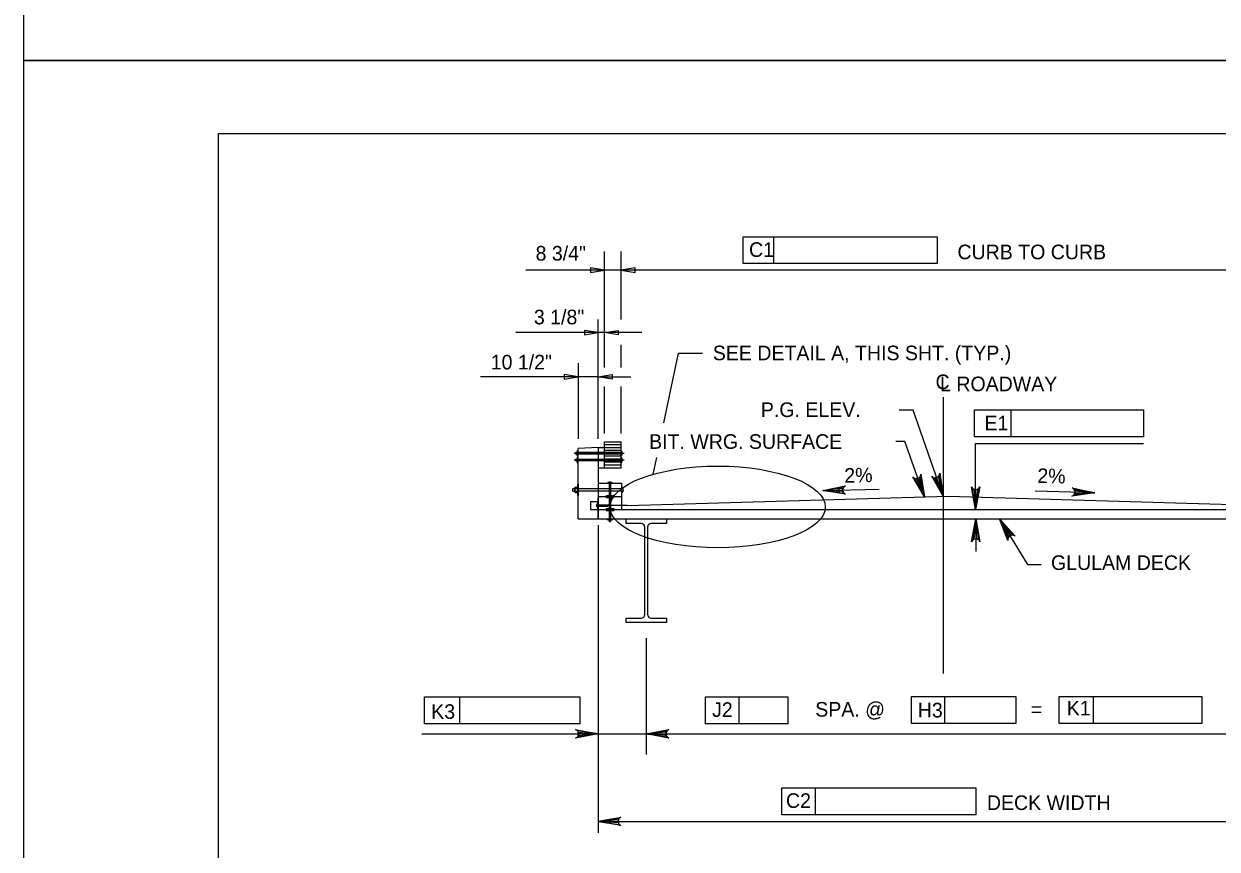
# Model space of a CAD drawing. Extents: x 638175 to 640495, y 294277 to 298435.
# Drawn here: x 638435.5 to 638680.6, y 296491.5 to 296661 of the extents above; entities that cross this region are included whole.
import ezdxf

# ---------------------------------------------------------------- set-up
doc = ezdxf.new("R2010")
doc.units = 0
for name, color, linetype in [('2', 7, 'Continuous'), ('3', 7, 'Continuous'), ('4', 7, 'Continuous'), ('6', 7, 'Continuous'), ('PLT-BNDY', 7, 'Continuous')]:
    doc.layers.add(name, color=color, linetype=linetype)

msp = doc.modelspace()

# ---------------------------------------------------------------- linework, layer by layer
at = {"layer": '2'}
for p, q in [((638475.46, 296074.46), (638475.46, 296638.46)), ((638475.46, 296638.46), (639261.46, 296638.46)), ((638554.69, 296590.38), (638554.69, 296614.24)), ((638558.16, 296600.26), (638558.16, 296614.24)), ((638560.6, 296610.39), (638538.56, 296610.39)), ((638686.45, 296610.39), (638559.36, 296610.39)), ((638553.45, 296575.77), (638553.45, 296600.26)), ((638562.36, 296597.55), (638536.54, 296597.55)), ((638558.16, 296590.38), (638558.16, 296595.03)), ((638549.28, 296591.29), (638549.28, 296575.77)), ((638553.45, 296588.49), (638529.25, 296588.49)), ((638553.45, 296588.49), (638560.11, 296588.49)), ((638554.69, 296576.86), (638554.69, 296586.46)), ((638558.16, 296576.86), (638558.16, 296586.46)), ((638624.32, 296527.56), (638624.32, 296584.32)), ((638549.19, 296572.17), (638549.19, 296573.36)), ((638549.19, 296573.36), (638549.28, 296573.36)), ((638553.45, 296573.95), (638549.28, 296573.76)), ((638549.28, 296559.29), (638549.28, 296573.76)), ((638553.45, 296573.95), (638554.69, 296573.95)), ((638553.45, 296573.95), (638553.45, 296566.61)), ((638554.69, 296569.78), (638554.69, 296575.14)), ((638554.69, 296575.14), (638558.16, 296575.14)), ((638554.69, 296574.55), (638558.16, 296574.55)), ((638554.69, 296573.95), (638558.16, 296573.95)), ((638558.16, 296573.36), (638554.69, 296573.36)), ((638558.16, 296569.78), (638558.16, 296575.14)), ((638630.96, 296574.77), (638665.42, 296574.77)), ((638630.96, 296561.25), (638630.96, 296574.77)), ((638548.75, 296572.88), (638548.77, 296572.91)), ((638548.75, 296572.88), (638548.75, 296572.63)), ((638548.75, 296572.63), (638548.77, 296572.61)), ((638548.75, 296571.5), (638548.77, 296571.52)), ((638548.75, 296571.5), (638548.75, 296571.25)), ((638548.75, 296571.25), (638548.77, 296571.22)), ((638548.95, 296572.91), (638548.77, 296572.91)), ((638548.95, 296572.61), (638548.77, 296572.61)), ((638548.95, 296571.52), (638548.77, 296571.52)), ((638548.95, 296571.22), (638548.77, 296571.22)), ((638548.95, 296572.93), (638548.95, 296572.59)), ((638548.95, 296572.93), (638548.95, 296572.59)), ((638548.95, 296571.54), (638548.95, 296571.2)), ((638548.95, 296571.54), (638548.95, 296571.2)), ((638548.99, 296572.99), (638549.19, 296572.99)), ((638548.99, 296572.87), (638549.19, 296572.87)), ((638548.99, 296572.64), (638549.19, 296572.64)), ((638548.99, 296572.53), (638549.19, 296572.53)), ((638548.99, 296571.6), (638549.19, 296571.6)), ((638548.99, 296571.48), (638549.19, 296571.48)), ((638548.99, 296571.25), (638549.19, 296571.25)), ((638548.99, 296571.14), (638549.19, 296571.14)), ((638549.19, 296572.53), (638549.19, 296572.99)), ((638549.28, 296572.17), (638549.19, 296572.17)), ((638549.19, 296572.17), (638549.19, 296572.17)), ((638549.19, 296570.77), (638549.19, 296571.97)), ((638549.19, 296571.97), (638549.28, 296571.97)), ((638549.19, 296571.14), (638549.19, 296571.6)), ((638558.16, 296572.91), (638549.28, 296572.91)), ((638558.16, 296572.62), (638549.28, 296572.62)), ((638549.28, 296572.17), (638549.28, 296572.17)), ((638558.16, 296571.52), (638549.28, 296571.52)), ((638558.16, 296571.22), (638549.28, 296571.22)), ((638558.16, 296572.17), (638554.69, 296572.17)), ((638558.16, 296571.57), (638554.69, 296571.57)), ((638558.16, 296570.98), (638554.69, 296570.98)), ((638549.28, 296570.77), (638549.19, 296570.77)), ((638549.19, 296570.77), (638549.19, 296570.77)), ((638549.28, 296570.77), (638549.28, 296570.77)), ((638553.45, 296569.78), (638558.16, 296569.78)), ((638554.69, 296570.38), (638558.16, 296570.38)), ((638549.18, 296566.46), (638549.18, 296564.08)), ((638549.28, 296566.46), (638549.18, 296566.46)), ((638549.28, 296566.46), (638549.28, 296564.08)), ((638553.45, 296566.61), (638553.45, 296563.93)), ((638553.45, 296566.61), (638558.21, 296566.61)), ((638555.68, 296566.61), (638555.68, 296559.29)), ((638555.83, 296558.78), (638555.83, 296566.96)), ((638555.98, 296566.61), (638555.98, 296559.29)), ((638558.21, 296566.61), (638558.21, 296563.93)), ((638548.15, 296565.47), (638548.2, 296565.51)), ((638548.15, 296565.47), (638548.15, 296565.07)), ((638548.15, 296565.07), (638548.2, 296565.02)), ((638548.6, 296565.51), (638548.2, 296565.51)), ((638548.2, 296565.02), (638548.6, 296565.02)), ((638548.6, 296564.86), (638548.6, 296565.68)), ((638548.6, 296565.51), (638548.6, 296565.51)), ((638548.69, 296565.82), (638549.18, 296565.82)), ((638548.69, 296565.54), (638549.18, 296565.54)), ((638548.69, 296565), (638549.18, 296565)), ((638548.7, 296564.72), (638549.18, 296564.72)), ((638549.18, 296565.82), (638549.18, 296564.72)), ((638549.28, 296565.54), (638549.18, 296565.54)), ((638549.28, 296565), (638549.18, 296565)), ((638549.18, 296564.08), (638549.28, 296564.08)), ((638558.21, 296565.51), (638549.28, 296565.51)), ((638558.21, 296565.02), (638549.28, 296565.02)), ((638553.45, 296563.93), (638553.45, 296561.25)), ((638553.45, 296563.93), (638558.21, 296563.93)), ((638555.04, 296564.13), (638555.04, 296563.73)), ((638555.04, 296564.13), (638556.62, 296564.13)), ((638555.04, 296563.73), (638556.62, 296563.73)), ((638556.62, 296564.13), (638556.62, 296563.73)), ((638558.21, 296563.93), (638558.21, 296561.25)), ((638599.57, 296565.13), (638611.11, 296565.43)), ((638655.43, 296564.69), (638643.19, 296565.03)), ((638551.86, 296562.84), (638551.86, 296561.25)), ((638553.45, 296562.84), (638551.86, 296562.84)), ((638551.86, 296561.25), (638553.45, 296561.25)), ((638553.21, 296562.24), (638553.06, 296562.24)), ((638553.06, 296562.24), (638553.06, 296561.85)), ((638553.21, 296561.85), (638553.06, 296561.85)), ((638553.21, 296562.34), (638553.26, 296562.34)), ((638553.21, 296562.34), (638553.21, 296561.74)), ((638553.21, 296561.74), (638553.26, 296561.74)), ((638553.26, 296562.84), (638553.26, 296561.25)), ((638553.26, 296562.16), (638555.38, 296562.16)), ((638553.26, 296561.91), (638555.38, 296561.91)), ((638558.21, 296562.06), (638553.45, 296562.06)), ((638553.45, 296561.25), (638553.45, 296559.29)), ((638555.04, 296561.45), (638555.04, 296561.05)), ((638555.04, 296561.45), (638556.62, 296561.45)), ((638555.59, 296562.04), (638555.38, 296562.16)), ((638555.59, 296562.04), (638555.38, 296561.91)), ((638556.62, 296561.45), (638556.62, 296561.05)), ((638559.41, 296562.06), (638558.21, 296562.06)), ((638555.04, 296561.05), (638556.62, 296561.05)), ((638555.23, 296559.29), (638555.23, 296559.29)), ((638555.23, 296559.29), (638555.23, 296559.19)), ((638555.23, 296559.2), (638555.23, 296559.2)), ((638555.23, 296559.19), (638556.43, 296559.19)), ((638555.6, 296558.99), (638555.6, 296559.19)), ((638555.65, 296559.29), (638555.65, 296559.19)), ((638556, 296558.96), (638555.66, 296558.96)), ((638555.68, 296558.96), (638555.68, 296558.78)), ((638555.7, 296558.76), (638555.68, 296558.78)), ((638555.7, 296558.93), (638555.95, 296558.93)), ((638555.7, 296558.91), (638555.95, 296558.91)), ((638555.7, 296558.88), (638555.95, 296558.88)), ((638555.7, 296558.86), (638555.95, 296558.86)), ((638555.7, 296558.83), (638555.95, 296558.83)), ((638555.7, 296558.8), (638555.95, 296558.8)), ((638555.7, 296558.78), (638555.95, 296558.78)), ((638555.95, 296558.76), (638555.7, 296558.76)), ((638555.72, 296558.99), (638555.72, 296559.19)), ((638555.95, 296558.99), (638555.95, 296559.19)), ((638555.95, 296558.76), (638555.98, 296558.78)), ((638555.98, 296558.96), (638555.98, 296558.78)), ((638556, 296559.29), (638556, 296559.19)), ((638556.06, 296558.99), (638556.06, 296559.19)), ((638556.43, 296559.19), (638556.43, 296559.29)), ((638630.98, 296559.29), (638630.98, 296552.6)), ((638553.45, 296558.01), (638553.45, 296494.83)), ((638563.3, 296534.79), (638563.3, 296512.32)), ((638563.3, 296521.08), (638563.3, 296510.92)), ((638517.21, 296515.17), (638553.45, 296515.17)), ((638553.45, 296515.17), (638688.41, 296515.17)), ((638553.45, 296497.2), (638695.18, 296497.2))]:
    msp.add_line(p, q, dxfattribs=at)
for points in [[(638551.86, 296610.86), (638551.86, 296609.92), (638554.69, 296610.39)], [(638550.62, 296598.02), (638550.62, 296597.07), (638553.45, 296597.55)], [(638557.53, 296598.02), (638557.53, 296597.07), (638554.69, 296597.55)], [(638546.45, 296588.96), (638546.45, 296588.01), (638549.28, 296588.49)], [(638556.29, 296588.96), (638556.29, 296588.01), (638553.45, 296588.49)], [(638602.94, 296564.74), (638602.92, 296565.69), (638600.09, 296565.14)], [(638631.43, 296564.25), (638630.49, 296564.25), (638630.96, 296561.42)], [(638651.34, 296565.28), (638651.32, 296564.34), (638654.16, 296564.73)], [(638630.51, 296556.36), (638631.45, 296556.36), (638630.98, 296559.2)], [(638566.13, 296515.64), (638566.13, 296514.7), (638563.3, 296515.17)], [(638556.08, 296496.76), (638556.08, 296497.63), (638553.45, 296497.2)]]:
    msp.add_lwpolyline(points, close=True, dxfattribs=at)
for points in [[(638620.45, 296563.82), (638618.08, 296567.93), (638618.43, 296567.67), (638618.79, 296567.6), (638619.1, 296567.65), (638619.38, 296567.81), (638619.61, 296568.08), (638619.73, 296568.51), (638620.45, 296563.82), (638619.61, 296568.08), (638619.38, 296567.81), (638620.45, 296563.82), (638619.1, 296567.65), (638618.79, 296567.6), (638620.45, 296563.82), (638618.43, 296567.67)], [(638624.3, 296563.99), (638621.93, 296568.1), (638622.28, 296567.84), (638622.64, 296567.77), (638622.95, 296567.82), (638623.23, 296567.98), (638623.46, 296568.25), (638623.58, 296568.68), (638624.3, 296563.99), (638623.46, 296568.25), (638623.23, 296567.98), (638624.3, 296563.99), (638622.95, 296567.82), (638622.64, 296567.77), (638624.3, 296563.99), (638622.28, 296567.84)], [(638599.57, 296565.13), (638604.2, 296566.12), (638603.85, 296565.87), (638603.67, 296565.55), (638603.63, 296565.24), (638603.69, 296564.92), (638603.88, 296564.62), (638604.25, 296564.38), (638599.57, 296565.13), (638603.88, 296564.62), (638603.69, 296564.92), (638599.57, 296565.13), (638603.63, 296565.24), (638603.67, 296565.55), (638599.57, 296565.13), (638603.85, 296565.87)], [(638630.96, 296561.25), (638630.09, 296565.91), (638630.33, 296565.55), (638630.65, 296565.37), (638630.96, 296565.31), (638631.27, 296565.37), (638631.58, 296565.55), (638631.83, 296565.91), (638630.96, 296561.25), (638631.58, 296565.55), (638631.27, 296565.37), (638630.96, 296561.25), (638630.96, 296565.31), (638630.65, 296565.37), (638630.96, 296561.25), (638630.33, 296565.55)], [(638655.43, 296564.69), (638650.74, 296563.95), (638651.11, 296564.19), (638651.3, 296564.49), (638651.37, 296564.8), (638651.32, 296565.12), (638651.15, 296565.44), (638650.79, 296565.7), (638655.43, 296564.69), (638651.15, 296565.44), (638651.32, 296565.12), (638655.43, 296564.69), (638651.37, 296564.8), (638651.3, 296564.49), (638655.43, 296564.69), (638651.11, 296564.19)], [(638630.98, 296559.29), (638631.85, 296554.63), (638631.61, 296554.98), (638631.29, 296555.17), (638630.98, 296555.22), (638630.67, 296555.17), (638630.36, 296554.98), (638630.11, 296554.63), (638630.98, 296559.29), (638630.36, 296554.98), (638630.67, 296555.17), (638630.98, 296559.29), (638630.98, 296555.22), (638631.29, 296555.17), (638630.98, 296559.29), (638631.61, 296554.98)], [(638635.88, 296559.29), (638639.06, 296555.77), (638638.66, 296555.94), (638638.3, 296555.94), (638638, 296555.82), (638637.76, 296555.61), (638637.59, 296555.29), (638637.57, 296554.85), (638635.88, 296559.29), (638637.59, 296555.29), (638637.76, 296555.61), (638635.88, 296559.29), (638638, 296555.82), (638638.3, 296555.94), (638635.88, 296559.29), (638638.66, 296555.94)], [(638553.45, 296515.17), (638548.79, 296514.3), (638549.15, 296514.55), (638549.33, 296514.86), (638549.39, 296515.17), (638549.33, 296515.48), (638549.15, 296515.8), (638548.79, 296516.04), (638553.45, 296515.17), (638549.15, 296515.8), (638549.33, 296515.48), (638553.45, 296515.17), (638549.39, 296515.17), (638549.33, 296514.86), (638553.45, 296515.17), (638549.15, 296514.55)], [(638563.3, 296515.17), (638567.96, 296516.04), (638567.6, 296515.8), (638567.41, 296515.48), (638567.36, 296515.17), (638567.41, 296514.86), (638567.6, 296514.55), (638567.96, 296514.3), (638563.3, 296515.17), (638567.6, 296514.55), (638567.41, 296514.86), (638563.3, 296515.17), (638567.36, 296515.17), (638567.41, 296515.48), (638563.3, 296515.17), (638567.6, 296515.8)], [(638553.45, 296497.2), (638558.11, 296498.07), (638557.75, 296497.82), (638557.57, 296497.51), (638557.51, 296497.2), (638557.57, 296496.88), (638557.75, 296496.57), (638558.11, 296496.32), (638553.45, 296497.2), (638557.75, 296496.57), (638557.57, 296496.88), (638553.45, 296497.2), (638557.51, 296497.2), (638557.57, 296497.51), (638553.45, 296497.2), (638557.75, 296497.82)]]:
    msp.add_lwpolyline(points, dxfattribs=at)
for centre, radius, start, end in [((638557.49, 296572.76), 0.898, 318.5212, 41.4788), ((638549.02, 296572.93), 0.0634, 114.702, 244.7086), ((638549.15, 296572.76), 0.195, 144.5002, 216.0965), ((638549.02, 296572.59), 0.0631, 114.1235, 245.2701), ((638549.02, 296571.54), 0.0634, 114.702, 244.7086), ((638549.15, 296571.37), 0.195, 144.5002, 216.0965), ((638549.02, 296571.2), 0.0631, 114.1235, 245.2701), ((638557.49, 296571.37), 0.898, 318.5212, 41.4788), ((638555.83, 296565.93), 0.898, 48.5212, 131.4788), ((638557.75, 296565.27), 0.852, 303.2799, 56.719), ((638548.75, 296565.68), 0.151, 113.4078, 245.8697), ((638549.07, 296565.27), 0.469, 143.8906, 215.5087), ((638548.75, 296564.86), 0.152, 115.2831, 249.0228), ((638555.66, 296559.02), 0.0631, 204.7299, 335.8765), ((638555.83, 296559.15), 0.195, 233.9035, 305.4998), ((638556, 296559.02), 0.0634, 205.2914, 335.298)]:
    msp.add_arc(centre, radius, start, end, dxfattribs=at)
at = {"layer": '3'}
for p, q in [((638553.45, 296573.95), (638553.45, 296559.29)), ((638558.79, 296572.76), (638548.48, 296572.76)), ((638558.79, 296571.38), (638548.48, 296571.38)), ((638553.45, 296559.29), (638553.45, 296563.71)), ((638559.36, 296562.07), (638625.3, 296563.96)), ((638625.3, 296563.96), (638690.42, 296562.04)), ((638553.45, 296561.25), (638695.18, 296561.25)), ((638549.28, 296559.29), (638699.35, 296559.29)), ((638553.45, 296559.29), (638553.45, 296559.29)), ((638561.25, 296559.29), (638565.35, 296559.29)), ((638563.01, 296539.66), (638563.01, 296557.63)), ((638563.58, 296557.63), (638563.58, 296539.66))]:
    msp.add_line(p, q, dxfattribs=at)
for points in [[(638562.27, 296558.37), (638559.15, 296558.37), (638559.15, 296559.29), (638567.44, 296559.29), (638567.44, 296558.37), (638564.32, 296558.37)], [(638559.15, 296538), (638559.15, 296538.92), (638562.27, 296538.92)], [(638564.32, 296538.92), (638567.44, 296538.92), (638567.44, 296538), (638559.15, 296538)]]:
    msp.add_lwpolyline(points, dxfattribs=at)
for centre, start, end in [((638562.27, 296557.63), 0, 90), ((638564.32, 296557.63), 90, 180), ((638562.27, 296539.66), 270, 0), ((638564.32, 296539.66), 180, 270)]:
    msp.add_arc(centre, 0.738, start, end, dxfattribs=at)
at = {"layer": '4'}
for p, q in [((638583.19, 296617.26), (638623.05, 296617.26)), ((638583.19, 296611.72), (638583.19, 296617.26)), ((638589.52, 296611.72), (638589.52, 296617.26)), ((638623.05, 296617.26), (638623.05, 296611.72)), ((638623.05, 296611.72), (638583.19, 296611.72)), ((638566.93, 296579.04), (638569.9, 296593.35)), ((638569.91, 296593.35), (638574.82, 296593.35)), ((638618.11, 296581.61), (638615.27, 296581.61)), ((638624.3, 296563.99), (638618.11, 296581.61)), ((638630.75, 296581.68), (638665.46, 296581.68)), ((638630.75, 296576.14), (638630.75, 296581.68)), ((638638.25, 296576.14), (638638.25, 296581.68)), ((638665.46, 296581.68), (638665.46, 296576.14)), ((638665.46, 296576.14), (638630.75, 296576.14)), ((638616.44, 296575.23), (638614.54, 296575.23)), ((638620.45, 296563.82), (638616.44, 296575.23)), ((638564.74, 296568.48), (638565.45, 296571.91)), ((638635.88, 296559.29), (638641.6, 296549.95)), ((638641.6, 296549.95), (638644.43, 296549.95)), ((638517.72, 296522.74), (638549.68, 296522.74)), ((638517.72, 296517.2), (638517.72, 296522.74)), ((638525, 296517.2), (638525, 296522.74)), ((638549.68, 296522.74), (638549.68, 296517.2)), ((638575.48, 296522.74), (638592.36, 296522.74)), ((638575.48, 296517.2), (638575.48, 296522.74)), ((638582.37, 296517.2), (638582.37, 296522.74)), ((638592.36, 296522.74), (638592.36, 296517.2)), ((638617.75, 296522.85), (638639.24, 296522.85)), ((638617.75, 296517.31), (638617.75, 296522.85)), ((638624.64, 296517.31), (638624.64, 296522.85)), ((638639.24, 296522.85), (638639.24, 296517.31)), ((638648.1, 296522.85), (638677.4, 296522.85)), ((638648.1, 296517.31), (638648.1, 296522.85)), ((638655.15, 296517.31), (638655.15, 296522.85)), ((638677.4, 296522.85), (638677.4, 296517.31)), ((638549.68, 296517.2), (638517.72, 296517.2)), ((638592.36, 296517.2), (638575.48, 296517.2)), ((638639.24, 296517.31), (638617.75, 296517.31)), ((638677.4, 296517.31), (638648.1, 296517.31)), ((638591.15, 296504.06), (638631.01, 296504.06)), ((638591.15, 296498.52), (638591.15, 296504.06)), ((638598.04, 296498.52), (638598.04, 296504.06)), ((638631.01, 296504.06), (638631.01, 296498.52)), ((638631.01, 296498.52), (638591.15, 296498.52))]:
    msp.add_line(p, q, dxfattribs=at)
for points in [[(638619.96, 296566.65), (638619.06, 296566.34), (638620.45, 296563.82)], [(638623.82, 296566.76), (638622.93, 296566.45), (638624.32, 296563.93)], [(638636.96, 296556.62), (638637.76, 296557.11), (638635.88, 296559.29)]]:
    msp.add_lwpolyline(points, close=True, dxfattribs=at)
msp.add_ellipse((638577.97, 296561.77), major_axis=(-22.11, 0), ratio=0.378749, dxfattribs=at)
at = {"layer": '6'}
msp.add_lwpolyline([(638560.99, 296609.92), (638560.99, 296610.86), (638558.16, 296610.39)], close=True, dxfattribs=at)
at = {"layer": 'PLT-BNDY'}
for points in [[(638435.46, 297247.46), (639276.46, 297247.46), (639276.46, 296653.46), (638435.46, 296653.46)], [(638435.46, 296653.46), (639276.46, 296653.46), (639276.46, 296059.46), (638435.46, 296059.46)]]:
    msp.add_lwpolyline(points, close=True, dxfattribs=at)

# ---------------------------------------------------------------- texts
at = {"layer": '4'}
for s, p in [('8 3/4"', (638540.57, 296612.35)), ('C1', (638584.41, 296613.1)), ('CURB TO CURB', (638627.22, 296612.62)), ('3 1/8"', (638540.22, 296599.26)), ('10 1/2"', (638531.35, 296590)), ('SEE DETAIL A, THIS SHT. (TYP.)', (638576.97, 296591.88)), ('C', (638622.72, 296585.95)), ('L ROADWAY', (638623.65, 296585.52)), ('P.G. ELEV.', (638586.84, 296580.23)), ('E1', (638632.76, 296577.48)), ('BIT. WRG. SURFACE', (638563.88, 296573.69)), ('GLULAM DECK', (638646.44, 296548.82)), ('SPA. @', (638598.01, 296518.7)), ('K1', (638649.67, 296518.94)), ('K3', (638519.13, 296518.24)), ('J2', (638576.82, 296518.64)), ('H3', (638619.07, 296518.54)), ('=', (638642.3, 296518.7)), ('C2', (638592, 296499.96)), ('DECK WIDTH', (638633.27, 296499.53))]:
    msp.add_text(s, height=3, dxfattribs=at).set_placement(p)
for rotation, p in [(1.5039, (638604.02, 296566.71)), (358.4961, (638643.6, 296566.7))]:
    msp.add_text('2%', height=3, rotation=rotation, dxfattribs=at).set_placement(p)

doc.saveas('drawing.dxf')
